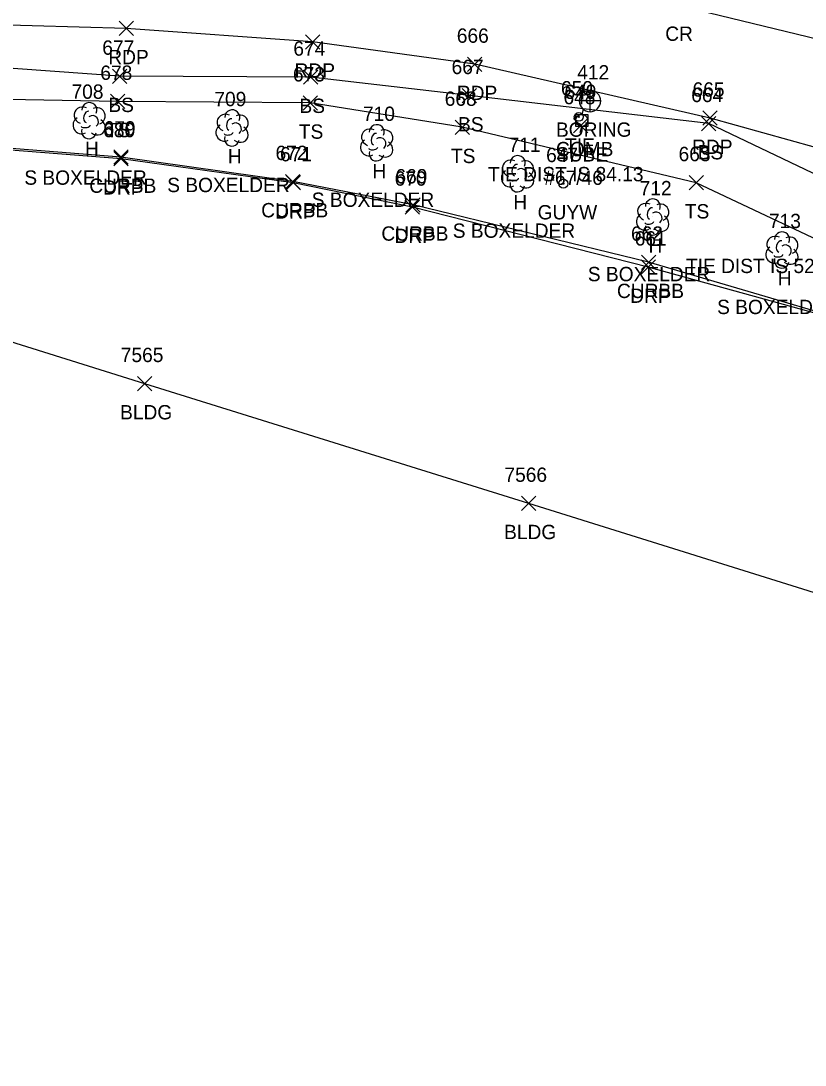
# Model space of a CAD drawing. Extents: x 1678863 to 1683592, y 407783 to 418211.
# Drawn here: x 1681675.9 to 1681785.4, y 417600 to 417745.8 of the extents above; entities that cross this region are included whole.
import ezdxf

# ---------------------------------------------------------------- set-up
doc = ezdxf.new("R2010")
doc.units = 0
for name, color, linetype in [('C_A', 7, 'Continuous'), ('C_C', 7, 'Continuous'), ('C_I', 7, 'Continuous'), ('CBP', 7, 'Continuous'), ('G_A', 7, 'Continuous'), ('G_I', 7, 'Continuous'), ('GA_P', 7, 'Continuous'), ('L_A', 7, 'Continuous'), ('L_C', 7, 'Continuous'), ('L_I', 7, 'Continuous'), ('L_TIC', 7, 'Continuous'), ('LBC', 7, 'Continuous'), ('LELB', 7, 'Continuous'), ('LTD', 7, 'Continuous'), ('P_A', 7, 'Continuous'), ('P_I', 7, 'Continuous'), ('P_TIC', 7, 'Continuous'), ('PET', 7, 'Continuous'), ('PRC', 7, 'Continuous'), ('R_A', 7, 'Continuous'), ('R_I', 7, 'Continuous'), ('R_TIC', 7, 'Continuous'), ('RC', 7, 'Continuous'), ('RDP', 7, 'Continuous'), ('U_A', 7, 'Continuous'), ('U_C', 7, 'Continuous'), ('U_I', 7, 'Continuous'), ('U_TIC', 7, 'Continuous'), ('UP', 7, 'Continuous'), ('UPGW', 7, 'Continuous')]:
    doc.layers.add(name, color=color, linetype=linetype)

msp = doc.modelspace()

# ---------------------------------------------------------------- linework, layer by layer
at = {"layer": 'CBP'}
for radius in [0.625, 0.0833]:
    msp.add_circle((1681753.81, 417732.43), radius, dxfattribs=at)
at = {"layer": 'GA_P'}
for p, q in [((1681755.38, 417734.65), (1681755.38, 417736.15)), ((1681755.38, 417734.65), (1681753.89, 417734.65)), ((1681756.88, 417734.65), (1681755.38, 417734.65)), ((1681755.38, 417733.15), (1681755.38, 417734.65))]:
    msp.add_line(p, q, dxfattribs=at)
for start, end in [(90, 180), (0, 90), (180, 270), (270, 0)]:
    msp.add_arc((1681755.38, 417734.65), 1.5, start, end, dxfattribs=at)
at = {"layer": 'L_TIC'}
for points in [[(1681688.69, 417737.1), (1681690.69, 417739.1)], [(1681690.69, 417737.1), (1681688.69, 417739.1)], [(1681715.37, 417736.97), (1681717.37, 417738.97)], [(1681717.37, 417736.97), (1681715.37, 417738.97)], [(1681737.51, 417734.4), (1681739.51, 417736.4)], [(1681739.51, 417734.4), (1681737.51, 417736.4)], [(1681688.42, 417733.59), (1681690.42, 417735.59)], [(1681690.42, 417733.59), (1681688.42, 417735.59)], [(1681715.31, 417733.37), (1681717.31, 417735.37)], [(1681717.31, 417733.37), (1681715.31, 417735.37)], [(1681736.55, 417729.97), (1681738.55, 417731.97)], [(1681738.55, 417729.97), (1681736.55, 417731.97)], [(1681770.96, 417730.49), (1681772.96, 417732.49)], [(1681772.96, 417730.49), (1681770.96, 417732.49)], [(1681769.2, 417722.24), (1681771.2, 417724.24)], [(1681771.2, 417722.24), (1681769.2, 417724.24)], [(1681692.18, 417694.19), (1681694.18, 417696.19)], [(1681694.18, 417694.19), (1681692.18, 417696.19)], [(1681745.79, 417677.47), (1681747.79, 417679.47)], [(1681747.79, 417677.47), (1681745.79, 417679.47)]]:
    msp.add_lwpolyline(points, dxfattribs=at)
at = {"layer": 'LBC'}
msp.add_lwpolyline([(1681652.31, 417708.02), (1681693.18, 417695.19), (1681746.79, 417678.47), (1681793.38, 417663.94), (1681844.42, 417648.13), (1681888.83, 417634.19), (1681925.49, 417622.88), (1681964.3, 417610.85), (1681986.99, 417603.8), (1681988.08, 417603.49), (1681987.4, 417600.03)], dxfattribs=at)
at = {"layer": 'LELB'}
for points in [[(1681796.83, 417719.62), (1681771.96, 417731.49), (1681738.51, 417735.4), (1681716.37, 417737.97), (1681689.69, 417738.1), (1681670.92, 417739.45), (1681641.28, 417738.27), (1681615.34, 417736.3), (1681587.6, 417729.49), (1681573.06, 417726.31), (1681546.23, 417716.69), (1681516.15, 417705.35), (1681498.61, 417696.44), (1681487.93, 417690.6), (1681468.95, 417668.73), (1681466.95, 417659.53), (1681465.62, 417656.83), (1681464.96, 417655.9), (1681522.1, 417633.75)], [(1681793.72, 417712.14), (1681770.2, 417723.24), (1681737.55, 417730.97), (1681716.31, 417734.37), (1681689.42, 417734.59), (1681671.36, 417734.92), (1681639.71, 417734.56), (1681615.6, 417730.02), (1681591.77, 417723.27), (1681573.98, 417724.48), (1681546.28, 417714.43), (1681517.5, 417703.22), (1681499.46, 417694.7), (1681489.43, 417688.72), (1681475.17, 417669.62), (1681484.76, 417663.75), (1681489.76, 417663.27), (1681519.55, 417658.25)]]:
    msp.add_lwpolyline(points, dxfattribs=at)
at = {"layer": 'LTD'}
for p, q in [((1681685.43, 417731.95), (1681685.43, 417731.95)), ((1681685.43, 417731.95), (1681685.43, 417731.95)), ((1681705.38, 417730.92), (1681705.38, 417730.92)), ((1681705.38, 417730.92), (1681705.38, 417730.92)), ((1681725.57, 417728.86), (1681725.57, 417728.86)), ((1681725.57, 417728.86), (1681725.57, 417728.86)), ((1681745.24, 417724.54), (1681745.24, 417724.54)), ((1681745.24, 417724.54), (1681745.24, 417724.54)), ((1681764.11, 417718.48), (1681764.11, 417718.48)), ((1681764.11, 417718.48), (1681764.11, 417718.48)), ((1681782.15, 417713.89), (1681782.15, 417713.89)), ((1681782.15, 417713.89), (1681782.15, 417713.89))]:
    msp.add_line(p, q, dxfattribs=at)
for centre in [(1681685.48, 417733.38), (1681705.43, 417732.36), (1681725.61, 417730.29), (1681745.28, 417725.98), (1681764.15, 417719.92), (1681782.2, 417715.32)]:
    msp.add_arc(centre, 1.05, 335.5272, 180.9563, dxfattribs=at)
for centre, major_axis, ratio, start_param, end_param in [((1681684.64, 417732.61), (1.21, -0.51), 0.895232, 1.570796, 4.712389), ((1681685.22, 417732.41), (-0.208, -0.792), 0.645439, 3.141593, 6.283185), ((1681686.47, 417732.53), (-1.14, -0.48), 0.949671, 1.570796, 4.712389), ((1681684.35, 417731.24), (0.58, -1.04), 0.959034, 3.141593, 6.283185), ((1681685.93, 417731.78), (-0.5, 0.667), 0.989748, 3.141593, 6.283185), ((1681686.43, 417731.11), (-1.09, 0.79), 0.841452, 1.570796, 4.712389), ((1681704.59, 417731.59), (1.21, -0.51), 0.895232, 1.570796, 4.712389), ((1681705.17, 417731.38), (-0.208, -0.792), 0.645439, 3.141593, 6.283185), ((1681705.88, 417730.76), (-0.5, 0.667), 0.989748, 3.141593, 6.283185), ((1681706.42, 417731.51), (-1.14, -0.48), 0.949671, 1.570796, 4.712389), ((1681685.43, 417730.45), (0.26, 1.06), 0.942809, 1.570796, 4.712389), ((1681684.97, 417731.2), (-0.625, -0.083), 0.423636, 0, 3.141593), ((1681704.3, 417730.22), (0.58, -1.04), 0.959034, 3.141593, 6.283185), ((1681704.92, 417730.17), (-0.625, -0.083), 0.423636, 0, 3.141593), ((1681706.38, 417730.09), (-1.09, 0.79), 0.841452, 1.570796, 4.712389), ((1681724.77, 417729.52), (1.21, -0.51), 0.895232, 1.570796, 4.712389), ((1681725.36, 417729.31), (-0.208, -0.792), 0.645439, 3.141593, 6.283185), ((1681726.61, 417729.44), (-1.14, -0.48), 0.949671, 1.570796, 4.712389), ((1681705.38, 417729.42), (0.26, 1.06), 0.942809, 1.570796, 4.712389), ((1681724.48, 417728.15), (0.58, -1.04), 0.959034, 3.141593, 6.283185), ((1681726.07, 417728.69), (-0.5, 0.667), 0.989748, 3.141593, 6.283185), ((1681726.57, 417728.02), (-1.09, 0.79), 0.841452, 1.570796, 4.712389), ((1681725.57, 417727.36), (0.26, 1.06), 0.942809, 1.570796, 4.712389), ((1681725.11, 417728.11), (-0.625, -0.083), 0.423636, 0, 3.141593), ((1681744.44, 417725.21), (1.21, -0.51), 0.895232, 1.570796, 4.712389), ((1681745.03, 417725), (-0.208, -0.792), 0.645439, 3.141593, 6.283185), ((1681746.28, 417725.13), (-1.14, -0.48), 0.949671, 1.570796, 4.712389), ((1681744.15, 417723.84), (0.58, -1.04), 0.959034, 3.141593, 6.283185), ((1681745.74, 417724.38), (-0.5, 0.667), 0.989748, 3.141593, 6.283185), ((1681746.24, 417723.71), (-1.09, 0.79), 0.841452, 1.570796, 4.712389), ((1681745.24, 417723.04), (0.26, 1.06), 0.942809, 1.570796, 4.712389), ((1681744.78, 417723.79), (-0.625, -0.083), 0.423636, 0, 3.141593), ((1681763.31, 417719.15), (1.21, -0.51), 0.895232, 1.570796, 4.712389), ((1681765.15, 417719.07), (-1.14, -0.48), 0.949671, 1.570796, 4.712389), ((1681763.02, 417717.78), (0.58, -1.04), 0.959034, 3.141593, 6.283185), ((1681763.9, 417718.94), (-0.208, -0.792), 0.645439, 3.141593, 6.283185), ((1681764.61, 417718.32), (-0.5, 0.667), 0.989748, 3.141593, 6.283185), ((1681765.11, 417717.65), (-1.09, 0.79), 0.841452, 1.570796, 4.712389), ((1681764.11, 417716.98), (0.26, 1.06), 0.942809, 1.570796, 4.712389), ((1681763.65, 417717.73), (-0.625, -0.083), 0.423636, 0, 3.141593), ((1681781.36, 417714.55), (1.21, -0.51), 0.895232, 1.570796, 4.712389), ((1681783.19, 417714.47), (-1.14, -0.48), 0.949671, 1.570796, 4.712389), ((1681781.07, 417713.18), (0.58, -1.04), 0.959034, 3.141593, 6.283185), ((1681781.94, 417714.34), (-0.208, -0.792), 0.645439, 3.141593, 6.283185), ((1681782.65, 417713.72), (-0.5, 0.667), 0.989748, 3.141593, 6.283185), ((1681782.15, 417712.39), (0.26, 1.06), 0.942809, 1.570796, 4.712389), ((1681781.69, 417713.14), (-0.625, -0.083), 0.423636, 0, 3.141593), ((1681783.15, 417713.05), (-1.09, 0.79), 0.841452, 1.570796, 4.712389)]:
    msp.add_ellipse(centre, major_axis=major_axis, ratio=ratio, start_param=start_param, end_param=end_param, dxfattribs=at)
at = {"layer": 'P_TIC'}
for points in [[(1681689.63, 417743.78), (1681691.63, 417745.78)], [(1681691.63, 417743.78), (1681689.63, 417745.78)], [(1681715.64, 417741.9), (1681717.64, 417743.9)], [(1681717.64, 417741.9), (1681715.64, 417743.9)], [(1681738.29, 417738.77), (1681740.29, 417740.77)], [(1681740.29, 417738.77), (1681738.29, 417740.77)], [(1681771.15, 417731.25), (1681773.15, 417733.25)], [(1681773.15, 417731.25), (1681771.15, 417733.25)]]:
    msp.add_lwpolyline(points, dxfattribs=at)
at = {"layer": 'PET'}
msp.add_lwpolyline([(1681797.9, 417725.09), (1681772.15, 417732.25), (1681739.29, 417739.77), (1681716.64, 417742.9), (1681690.63, 417744.78), (1681670.87, 417745.33)], dxfattribs=at)
at = {"layer": 'PRC'}
msp.add_lwpolyline([(1681801.07, 417739.87), (1681767.44, 417748.04), (1681730.48, 417754.41), (1681689.28, 417758.12), (1681644.72, 417757.55)], dxfattribs=at)
at = {"layer": 'R_TIC'}
for points in [[(1681688.88, 417725.82), (1681690.88, 417727.82)], [(1681690.88, 417725.82), (1681688.88, 417727.82)], [(1681688.91, 417725.58), (1681690.91, 417727.58)], [(1681690.91, 417725.58), (1681688.91, 417727.58)], [(1681712.88, 417722.4), (1681714.88, 417724.4)], [(1681714.88, 417722.4), (1681712.88, 417724.4)], [(1681712.94, 417722.22), (1681714.94, 417724.22)], [(1681714.94, 417722.22), (1681712.94, 417724.22)], [(1681729.59, 417718.82), (1681731.59, 417720.82)], [(1681731.59, 417718.82), (1681729.59, 417720.82)], [(1681729.67, 417719.14), (1681731.67, 417721.14)], [(1681731.67, 417719.14), (1681729.67, 417721.14)], [(1681762.56, 417711.13), (1681764.56, 417713.13)], [(1681764.56, 417711.13), (1681762.56, 417713.13)], [(1681762.5, 417710.46), (1681764.5, 417712.46)], [(1681764.5, 417710.46), (1681762.5, 417712.46)]]:
    msp.add_lwpolyline(points, dxfattribs=at)
at = {"layer": 'RC'}
msp.add_lwpolyline([(1681791.37, 417703.93), (1681763.56, 417712.13), (1681730.67, 417720.14), (1681713.88, 417723.4), (1681689.88, 417726.82), (1681668.15, 417728.54), (1681638.97, 417727.23), (1681616.01, 417724.36), (1681600.41, 417721.31)], dxfattribs=at)
at = {"layer": 'RDP'}
msp.add_lwpolyline([(1681791.32, 417703.75), (1681763.5, 417711.46), (1681730.59, 417719.82), (1681713.94, 417723.22), (1681689.91, 417726.58), (1681667.97, 417728.29), (1681639.07, 417727.02), (1681615.86, 417723.95), (1681599.64, 417720.88), (1681592.82, 417698.72)], dxfattribs=at)
at = {"layer": 'U_TIC'}
for points in [[(1681753.08, 417730.19), (1681755.08, 417732.19)], [(1681755.08, 417730.19), (1681753.08, 417732.19)]]:
    msp.add_lwpolyline(points, dxfattribs=at)
at = {"layer": 'UP'}
for p, q in [((1681754.48, 417733.6), (1681754.23, 417732.76)), ((1681753.4, 417731.1), (1681753.4, 417732.76)), ((1681753.4, 417732.76), (1681755.06, 417732.76)), ((1681754.23, 417731.93), (1681754.23, 417731.93)), ((1681755.06, 417732.76), (1681755.06, 417731.1)), ((1681755.06, 417731.1), (1681753.4, 417731.1)), ((1681753.98, 417730.26), (1681754.23, 417731.1))]:
    msp.add_line(p, q, dxfattribs=at)
msp.add_circle((1681754.23, 417731.93), 0.833, dxfattribs=at)
at = {"layer": 'UPGW'}
for radius in [0.625, 0.0833]:
    msp.add_circle((1681751.66, 417723.11), radius, dxfattribs=at)

# ---------------------------------------------------------------- texts
at = {"layer": 'C_A'}
msp.add_text('TIE', height=2, dxfattribs=at).set_placement((1681751.89, 417727.43))
at = {"layer": 'C_C'}
for s, p in [('TIE DIST IS 84.13', (1681741.14, 417723.43)), ('TIE DIST IS 52.53 TOP CENTER OF', (1681768.77, 417710.62))]:
    msp.add_text(s, height=2, dxfattribs=at).set_placement(p)
at = {"layer": 'C_I'}
msp.add_text('650', height=2, dxfattribs=at).set_placement((1681751.32, 417735.43))
at = {"layer": 'G_A'}
msp.add_text('BORING', height=2, dxfattribs=at).set_placement((1681750.62, 417729.65))
at = {"layer": 'G_I'}
msp.add_text('412', height=2, dxfattribs=at).set_placement((1681753.59, 417737.65))
at = {"layer": 'L_A'}
for s, p in [('BS', (1681688.13, 417733.1)), ('BS', (1681714.81, 417732.97)), ('TS', (1681687.83, 417729.59)), ('BS', (1681736.95, 417730.4)), ('TS', (1681714.72, 417729.37)), ('H', (1681684.87, 417726.95)), ('H', (1681704.81, 417725.92)), ('TS', (1681735.96, 417725.97)), ('BS', (1681770.4, 417726.49)), ('H', (1681725, 417723.86)), ('H', (1681744.67, 417719.54)), ('TS', (1681768.61, 417718.24)), ('H', (1681763.54, 417713.48)), ('H', (1681781.58, 417708.89)), ('BLDG', (1681689.77, 417690.19)), ('BLDG', (1681743.38, 417673.47))]:
    msp.add_text(s, height=2, dxfattribs=at).set_placement(p)
at = {"layer": 'L_C'}
for p in [(1681676.4, 417722.95), (1681696.35, 417721.92), (1681716.53, 417719.86), (1681736.21, 417715.54), (1681755.07, 417709.48), (1681773.12, 417704.89)]:
    msp.add_text('S BOXELDER', height=2, dxfattribs=at).set_placement(p)
at = {"layer": 'L_I'}
for s, p in [('677', (1681687.28, 417741.1)), ('674', (1681713.96, 417740.97)), ('667', (1681736.05, 417738.4)), ('678', (1681687.01, 417737.59)), ('673', (1681713.9, 417737.37)), ('708', (1681682.99, 417734.95)), ('709', (1681702.93, 417733.92)), ('668', (1681735.09, 417733.97)), ('664', (1681769.5, 417734.49)), ('710', (1681723.68, 417731.86)), ('711', (1681744.01, 417727.54)), ('663', (1681767.74, 417726.24)), ('712', (1681762.31, 417721.48)), ('713', (1681780.36, 417716.89)), ('7565', (1681689.87, 417698.19)), ('7566', (1681743.43, 417681.47))]:
    msp.add_text(s, height=2, dxfattribs=at).set_placement(p)
at = {"layer": 'P_A'}
for s, p in [('CR', (1681765.88, 417743.04)), ('RDP', (1681688.12, 417739.78)), ('RDP', (1681714.13, 417737.9)), ('RDP', (1681736.78, 417734.77)), ('RDP', (1681769.63, 417727.25))]:
    msp.add_text(s, height=2, dxfattribs=at).set_placement(p)
at = {"layer": 'P_I'}
for s, p in [('666', (1681736.78, 417742.77)), ('665', (1681769.69, 417735.25))]:
    msp.add_text(s, height=2, dxfattribs=at).set_placement(p)
at = {"layer": 'R_A'}
for s, p in [('CURBB', (1681685.47, 417721.82)), ('DRP', (1681687.39, 417721.58)), ('CURBB', (1681709.47, 417718.4)), ('DRP', (1681711.43, 417718.22)), ('CURBB', (1681726.25, 417715.14)), ('DRP', (1681728.08, 417714.82)), ('CURBB', (1681759.14, 417707.13)), ('DRP', (1681760.99, 417706.46))]:
    msp.add_text(s, height=2, dxfattribs=at).set_placement(p)
at = {"layer": 'R_I'}
for s, p in [('680', (1681687.41, 417729.58)), ('679', (1681687.47, 417729.82)), ('672', (1681711.47, 417726.4)), ('671', (1681712.1, 417726.22)), ('670', (1681728.1, 417722.82)), ('669', (1681728.21, 417723.14)), ('662', (1681761.1, 417715.13)), ('661', (1681761.61, 417714.46))]:
    msp.add_text(s, height=2, dxfattribs=at).set_placement(p)
at = {"layer": 'U_A'}
for s, p in [('COMB', (1681750.62, 417726.93)), ('SUBE', (1681750.62, 417726.19)), ('GUYW', (1681748.06, 417718.11))]:
    msp.add_text(s, height=2, dxfattribs=at).set_placement(p)
at = {"layer": 'U_C'}
msp.add_text('#67/46', height=2, dxfattribs=at).set_placement((1681748.99, 417722.93))
at = {"layer": 'U_I'}
for s, p in [('648', (1681751.67, 417734.19)), ('649', (1681751.81, 417734.93)), ('647', (1681749.25, 417726.11))]:
    msp.add_text(s, height=2, dxfattribs=at).set_placement(p)

doc.saveas('drawing.dxf')
